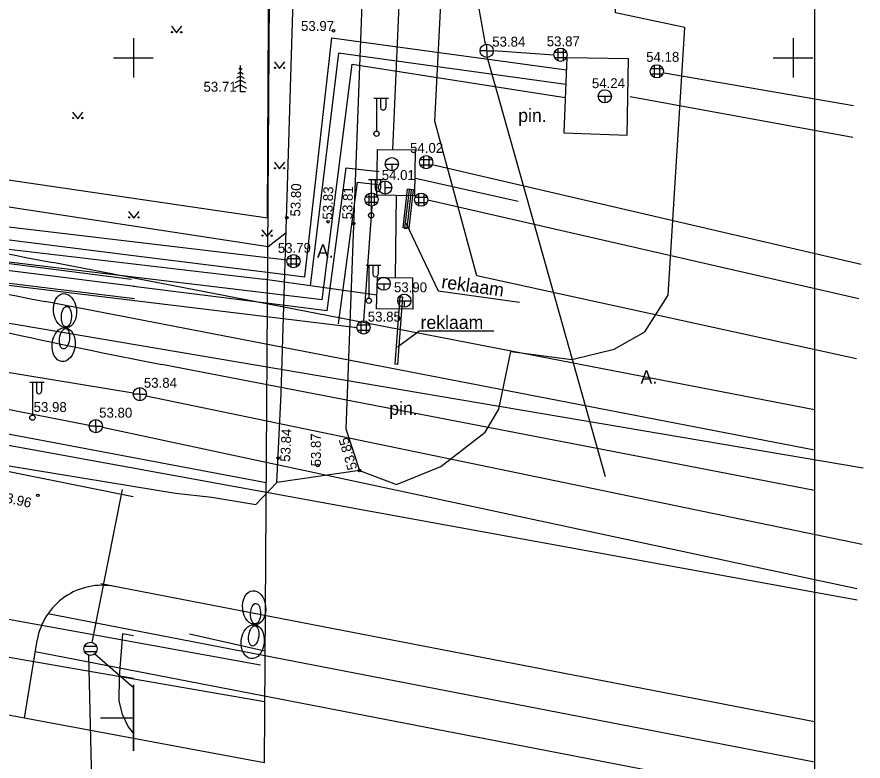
# Model space of a CAD drawing. Extents: x 9156 to 9809, y 2728 to 4000.
# Drawn here: x 9741.2 to 9805.3, y 3646.7 to 3703.1 of the extents above; entities that cross this region are included whole.
import ezdxf

# ---------------------------------------------------------------- set-up
doc = ezdxf.new("R2010")
doc.units = 0
for name, color, linetype in [('Level 1', 7, 'Continuous'), ('Level 12', 7, 'Continuous'), ('Level 15', 7, 'Continuous'), ('Level 16', 7, 'Continuous'), ('Level 17', 7, 'Continuous'), ('Level 18', 7, 'Continuous'), ('Level 54', 7, 'Continuous'), ('Level 56', 7, 'Continuous'), ('Level 63', 7, 'Continuous'), ('Level 8', 7, 'Continuous')]:
    doc.layers.add(name, color=color, linetype=linetype)

msp = doc.modelspace()

# ---------------------------------------------------------------- linework, layer by layer
at = {"layer": 'Level 1'}
for p, q in [((9760.318, 3708.94), (9759.918, 3646.584)), ((9760.318, 3708.94), (9759.918, 3646.584)), ((9759.918, 3646.584), (9552.269, 3685.137)), ((9759.918, 3646.584), (9552.269, 3685.137))]:
    msp.add_line(p, q, dxfattribs=at)
at = {"layer": 'Level 12'}
msp.add_line((9664.418, 3667.801), (9759.948, 3651.236), dxfattribs=at)
at = {"layer": 'Level 15'}
for p, q in [((9704.718, 3663.964), (9759.628, 3653.993)), ((9754.264, 3656.347), (9759.973, 3655.064))]:
    msp.add_line(p, q, dxfattribs=at)
at = {"layer": 'Level 16'}
msp.add_line((9680.691, 3682.788), (9760.055, 3667.827), dxfattribs=at)
at = {"layer": 'Level 17'}
for p, q in [((9801.617, 3673.322), (9743.885, 3684.48)), ((9801.617, 3670.266), (9743.316, 3681.534)), ((9801.617, 3646.637), (9743.516, 3657.866)), ((9801.617, 3643.581), (9742.562, 3654.995))]:
    msp.add_line(p, q, dxfattribs=at)
for radius, start in [(500, 255.50784), (503, 255.01114)]:
    msp.add_arc((9838.768, 4175.395), radius, start, 259.06086, dxfattribs=at)
at = {"layer": 'Level 18'}
for p, q in [((9801.617, 3667.211), (9752.152, 3676.771)), ((9801.617, 3649.692), (9747.535, 3660.145)), ((9741.734, 3649.96), (9742.703, 3655.853))]:
    msp.add_line(p, q, dxfattribs=at)
for centre, radius, start, end in [((9847.035, 4167.686), 500, 256.19474, 259.06086), ((9747.636, 3655.033), 5, 79.06086, 170.19213)]:
    msp.add_arc(centre, radius, start, end, dxfattribs=at)
at = {"layer": 'Level 54'}
for p, q in [((9774.628, 3803.86), (9769.636, 3693.047)), ((9772.838, 3695.211), (9776.735, 3770.688)), ((9776.694, 3701.023), (9775.686, 3706.71)), ((9752.877, 3702.39), (9753.278, 3701.886)), ((9753.278, 3701.886), (9753.677, 3702.39)), ((9750, 3701.5), (9750, 3698.5)), ((9800, 3701.5), (9800, 3698.5)), ((9776.779, 3700.532), (9776.779, 3701.032)), ((9782.177, 3700.692), (9782.177, 3699.776)), ((9782.577, 3700.692), (9782.577, 3699.776)), ((9748.5, 3700), (9751.5, 3700)), ((9765.548, 3700.349), (9763.407, 3682.724)), ((9782.773, 3697.974), (9765.548, 3700.349)), ((9776.779, 3700.532), (9776.279, 3700.532)), ((9776.779, 3700.532), (9777.279, 3700.532)), ((9776.779, 3700.532), (9776.779, 3700.032)), ((9776.805, 3700.033), (9785.749, 3668.278)), ((9777.279, 3700.546), (9781.878, 3700.215)), ((9781.919, 3700.434), (9782.835, 3700.434)), ((9781.919, 3700.034), (9782.835, 3700.034)), ((9782.857, 3700.018), (9782.623, 3694.326)), ((9782.857, 3700.018), (9787.525, 3699.945)), ((9798.5, 3700), (9801.5, 3700)), ((9758.109, 3697.416), (9758.109, 3699.416)), ((9760.683, 3699.696), (9761.086, 3699.191)), ((9761.086, 3699.191), (9761.483, 3699.696)), ((9789.47, 3699.439), (9789.47, 3698.522)), ((9789.87, 3699.439), (9789.87, 3698.522)), ((9758.109, 3698.916), (9757.897, 3698.798)), ((9758.109, 3699.216), (9757.983, 3699.146)), ((9758.109, 3699.216), (9758.235, 3699.146)), ((9758.109, 3698.916), (9758.321, 3698.798)), ((9789.212, 3699.18), (9790.129, 3699.18)), ((9789.212, 3698.78), (9790.129, 3698.78)), ((9790.224, 3698.859), (9804.571, 3696.391)), ((9758.109, 3698.316), (9757.725, 3698.103)), ((9758.109, 3698.616), (9757.811, 3698.45)), ((9758.109, 3698.616), (9758.407, 3698.45)), ((9758.109, 3698.316), (9758.493, 3698.103)), ((9758.109, 3697.966), (9757.634, 3697.702)), ((9758.109, 3697.966), (9758.584, 3697.702)), ((9758.509, 3697.416), (9758.109, 3697.416)), ((9768.225, 3696.946), (9769.325, 3696.946)), ((9768.225, 3696.946), (9769.325, 3696.946)), ((9768.425, 3696.946), (9768.425, 3694.446)), ((9768.425, 3696.946), (9768.425, 3694.446)), ((9768.725, 3696.946), (9768.725, 3696.246)), ((9768.725, 3696.946), (9768.725, 3696.246)), ((9769.125, 3696.946), (9769.125, 3696.246)), ((9769.125, 3696.946), (9769.125, 3696.246)), ((9785.227, 3697.084), (9786.227, 3697.084)), ((9785.727, 3697.084), (9785.727, 3696.584)), ((9787.652, 3697.064), (9804.529, 3693.996)), ((9745.379, 3695.886), (9745.779, 3695.383)), ((9745.779, 3695.383), (9746.179, 3695.886)), ((9760.177, 3695.886), (9760.211, 3695.844)), ((9776.039, 3683.492), (9772.838, 3695.211)), ((9768.473, 3693.062), (9768.429, 3689.615)), ((9768.473, 3693.062), (9771.382, 3693.025)), ((9771.338, 3689.577), (9771.382, 3693.025)), ((9771.731, 3692.295), (9772.647, 3692.295)), ((9771.989, 3692.553), (9771.989, 3691.637)), ((9772.389, 3692.553), (9772.389, 3691.637)), ((9760.683, 3692.082), (9761.086, 3691.577)), ((9761.086, 3691.577), (9761.483, 3692.082)), ((9769.085, 3691.948), (9770.085, 3691.948)), ((9769.585, 3691.948), (9769.585, 3691.448)), ((9771.731, 3691.895), (9772.647, 3691.895)), ((9805.16, 3684.337), (9772.642, 3691.883)), ((9767.82, 3690.771), (9768.92, 3690.771)), ((9767.82, 3690.771), (9768.92, 3690.771)), ((9768.02, 3690.771), (9768.02, 3688.271)), ((9768.02, 3690.771), (9768.02, 3688.271)), ((9768.32, 3690.771), (9768.32, 3690.071)), ((9768.32, 3690.771), (9768.32, 3690.071)), ((9768.72, 3690.771), (9768.72, 3690.071)), ((9768.72, 3690.771), (9768.72, 3690.071)), ((9769.081, 3689.672), (9769.081, 3690.672)), ((9771.375, 3690.894), (9779.155, 3689.133)), ((9767.852, 3689.72), (9767.852, 3688.803)), ((9768.252, 3689.72), (9768.252, 3688.803)), ((9769.081, 3690.172), (9769.581, 3690.172)), ((9770.44, 3687.122), (9770.773, 3690.043)), ((9770.89, 3690.025), (9770.558, 3687.104)), ((9770.756, 3687.081), (9771.089, 3690.002)), ((9771.24, 3689.99), (9770.773, 3690.043)), ((9771.089, 3690.002), (9770.89, 3690.025)), ((9770.907, 3687.069), (9771.24, 3689.99)), ((9771.605, 3689.707), (9771.605, 3688.791)), ((9772.005, 3689.707), (9772.005, 3688.791)), ((9767.594, 3689.461), (9768.51, 3689.461)), ((9767.594, 3689.061), (9768.51, 3689.061)), ((9768.429, 3689.615), (9771.338, 3689.577)), ((9769.855, 3683.34), (9769.934, 3689.595)), ((9771.347, 3689.449), (9772.263, 3689.449)), ((9771.347, 3689.049), (9772.263, 3689.049)), ((9772.305, 3689.249), (9804.973, 3681.768)), ((9761.637, 3684.666), (9725.313, 3688.971)), ((9768.083, 3688.726), (9767.447, 3680.08)), ((9749.635, 3688.362), (9750.038, 3687.856)), ((9750.038, 3687.856), (9750.435, 3688.362)), ((9770.907, 3687.069), (9770.44, 3687.122)), ((9770.558, 3687.104), (9770.756, 3687.081)), ((9770.649, 3687.502), (9773.108, 3682.355)), ((9759.733, 3686.977), (9760.136, 3686.472)), ((9760.136, 3686.472), (9760.533, 3686.977)), ((9732.8, 3686.417), (9759.874, 3683.218)), ((9723.904, 3684.776), (9766.956, 3679.572)), ((9761.677, 3684.79), (9762.593, 3684.79)), ((9761.935, 3685.048), (9761.935, 3684.132)), ((9762.335, 3685.048), (9762.335, 3684.132)), ((9761.677, 3684.39), (9762.593, 3684.39)), ((9767.65, 3684.295), (9768.75, 3684.295)), ((9767.65, 3684.295), (9768.75, 3684.295)), ((9767.85, 3684.295), (9767.85, 3681.795)), ((9767.85, 3684.295), (9767.85, 3681.795)), ((9768.15, 3684.295), (9768.15, 3683.595)), ((9768.15, 3684.295), (9768.15, 3683.595)), ((9768.55, 3684.295), (9768.55, 3683.595)), ((9768.55, 3684.295), (9768.55, 3683.595)), ((9768.424, 3680.977), (9768.496, 3683.361)), ((9768.496, 3683.361), (9771.152, 3683.32)), ((9771.152, 3683.32), (9771.172, 3680.957)), ((9804.799, 3677.194), (9776.039, 3683.492)), ((9768.456, 3682.019), (9759.8, 3683.227)), ((9768.47, 3682.886), (9769.47, 3682.886)), ((9768.97, 3682.886), (9768.97, 3682.386)), ((9773.108, 3682.355), (9779.264, 3681.477)), ((9770.193, 3681.896), (9769.817, 3676.777)), ((9770.393, 3681.888), (9770.017, 3676.768)), ((9770.034, 3681.597), (9771.034, 3681.597)), ((9770.193, 3681.896), (9770.393, 3681.888)), ((9770.534, 3681.597), (9770.534, 3681.097)), ((9805.306, 3668.907), (9733.541, 3681.071)), ((9771.172, 3680.957), (9768.424, 3680.977)), ((9746.659, 3672.134), (9709.302, 3679.48)), ((9766.988, 3679.773), (9767.904, 3679.773)), ((9767.246, 3680.031), (9767.246, 3679.115)), ((9767.646, 3680.031), (9767.646, 3679.115)), ((9766.988, 3679.373), (9767.904, 3679.373)), ((9770.017, 3678.096), (9771.63, 3679.285)), ((9777.329, 3679.285), (9771.63, 3679.285)), ((9728.106, 3678.226), (9749.978, 3674.621)), ((9770.017, 3676.768), (9769.817, 3676.777)), ((9742.144, 3675.435), (9743.244, 3675.435)), ((9742.344, 3675.435), (9742.344, 3672.935)), ((9742.644, 3675.435), (9742.644, 3674.735)), ((9743.044, 3675.435), (9743.044, 3674.735)), ((9750.492, 3674.52), (9750.492, 3675.02)), ((9720.234, 3674.349), (9804.862, 3658.927)), ((9750.492, 3674.52), (9749.992, 3674.52)), ((9750.492, 3674.52), (9750.992, 3674.52)), ((9750.492, 3674.52), (9750.492, 3674.02)), ((9750.974, 3674.384), (9805.237, 3663.141)), ((9749.981, 3666.732), (9717.48, 3673.261)), ((9747.157, 3672.087), (9747.157, 3672.587)), ((9747.157, 3672.087), (9746.657, 3672.087)), ((9747.157, 3672.087), (9747.657, 3672.087)), ((9747.157, 3672.087), (9747.157, 3671.587)), ((9747.653, 3672.024), (9804.836, 3659.801)), ((9767.144, 3668.733), (9760.87, 3667.83)), ((9749.14, 3667.28), (9746.862, 3655.7)), ((9749.164, 3656.356), (9749.164, 3656.356)), ((9746.29, 3655.413), (9747.206, 3655.413)), ((9746.748, 3655.213), (9746.748, 3655.213)), ((9746.29, 3655.013), (9747.206, 3655.013)), ((9746.605, 3654.734), (9747.005, 3637.615)), ((9747.087, 3654.846), (9750, 3652.291)), ((9749.115, 3653.156), (9749.115, 3653.156)), ((9748.916, 3653.096), (9748.916, 3653.096)), ((9750, 3652.5), (9750, 3647.5)), ((9750, 3652.5), (9750, 3647.5)), ((9750, 3652.5), (9750, 3647.5)), ((9750, 3647.5), (9750, 3652.5)), ((9748.891, 3651.259), (9748.891, 3651.259)), ((9750, 3651.593), (9750, 3648.407)), ((9750, 3651.593), (9750, 3648.407)), ((9747.5, 3650), (9750, 3650)), ((9747.5, 3650), (9750, 3650)), ((9747.5, 3650), (9750, 3650)), ((9747.5, 3650), (9750, 3650)), ((9748.407, 3650), (9750, 3650)), ((9748.407, 3650), (9750, 3650)), ((9749.155, 3650.257), (9749.155, 3650.257)), ((9749.599, 3649.307), (9749.599, 3649.307))]:
    msp.add_line(p, q, dxfattribs=at)
for points in [[(9767.422, 3706.742), (9766.108, 3671.895), (9767.144, 3668.733), (9769.945, 3667.658), (9773.297, 3669.035), (9776.656, 3671.629), (9777.695, 3673.366), (9778.596, 3677.747), (9783.22, 3677.134), (9786.444, 3677.921), (9788.772, 3679.249), (9790.545, 3682.009), (9791.784, 3702.308), (9786.533, 3703.398), (9786.812, 3749.615)], [(9669.366, 3700.509), (9706.561, 3695.721), (9760.177, 3687.877), (9760.263, 3708.241), (9757.403, 3709.459), (9722.811, 3716.105)], [(9668.849, 3683.691), (9716.728, 3673.571), (9733.181, 3670.306), (9749.81, 3667.577), (9753.185, 3667.02), (9755.937, 3666.713), (9759.285, 3666.165), (9760.87, 3667.83), (9761.204, 3674.559), (9762.185, 3706.838)], [(9762.998, 3683.396), (9765.034, 3701.503), (9782.819, 3699.095)], [(9762.998, 3683.396), (9765.034, 3701.503), (9772.453, 3700.498)], [(9761.574, 3686.738), (9760.208, 3685.671), (9670.741, 3699.357), (9669.366, 3700.509)], [(9782.623, 3694.326), (9787.433, 3694.128), (9787.525, 3699.945)], [(9764.318, 3681.661), (9766.582, 3699.507), (9782.732, 3696.987)], [(9764.318, 3681.661), (9766.582, 3699.507), (9772.726, 3698.548)], [(9697.642, 3692.217), (9730.577, 3687.41), (9730.35, 3685.767), (9731.897, 3685.447), (9732.17, 3687.273), (9750, 3685.031)], [(9764.682, 3680.84), (9766.127, 3691.655), (9768.63, 3691.381)], [(9697.426, 3690.449), (9728.572, 3685.904), (9728.358, 3684.36), (9733.38, 3683.323), (9733.674, 3685.287), (9749.856, 3683.23)], [(9765.547, 3679.835), (9766.98, 3690.566), (9768.522, 3690.397)], [(9750.105, 3682.667), (9734.173, 3684.657), (9733.9, 3682.154), (9727.924, 3682.941), (9728.388, 3685.532), (9697.353, 3689.853)], [(9750.085, 3681.743), (9735.01, 3683.587), (9734.737, 3681.076), (9726.771, 3682.126), (9727.237, 3684.724), (9697.236, 3688.901)], [(9750, 3683.386), (9733.605, 3685.361)], [(9750, 3685.031), (9762.998, 3683.396)], [(9764.318, 3681.661), (9750, 3683.386)], [(9764.682, 3680.84), (9750, 3682.674)], [(9750, 3656.204), (9749.164, 3656.356), (9748.916, 3653.096), (9748.891, 3651.259), (9749.155, 3650.257), (9749.599, 3649.307), (9750, 3648.802)], [(9749.115, 3653.156), (9750, 3652.991)]]:
    msp.add_lwpolyline(points, dxfattribs=at)
for centre, radius in [((9752.927, 3701.94), 0.0433), ((9753.627, 3701.94), 0.0482), ((9765.164, 3702.056), 0.102), ((9776.779, 3700.532), 0.5), ((9782.377, 3700.234), 0.5), ((9760.733, 3699.246), 0.0428), ((9761.433, 3699.246), 0.0452), ((9789.67, 3698.98), 0.5), ((9785.727, 3697.084), 0.5), ((9745.429, 3695.436), 0.0407), ((9746.129, 3695.436), 0.0486), ((9768.425, 3694.246), 0.2), ((9768.425, 3694.246), 0.2), ((9769.585, 3691.948), 0.5), ((9772.189, 3692.095), 0.5), ((9760.733, 3691.632), 0.0428), ((9761.433, 3691.632), 0.0452), ((9769.081, 3690.172), 0.5), ((9768.052, 3689.261), 0.5), ((9771.805, 3689.249), 0.5), ((9749.685, 3687.912), 0.0428), ((9750.385, 3687.912), 0.0452), ((9761.628, 3687.89), 0.102), ((9768.02, 3688.071), 0.2), ((9768.02, 3688.071), 0.2), ((9764.752, 3687.584), 0.102), ((9766.68, 3687.438), 0.102), ((9759.783, 3686.527), 0.0428), ((9760.483, 3686.527), 0.0452), ((9762.135, 3684.59), 0.5), ((9768.97, 3682.886), 0.5), ((9770.534, 3681.597), 0.5), ((9767.85, 3681.595), 0.2), ((9767.85, 3681.595), 0.2), ((9767.446, 3679.573), 0.5), ((9750.492, 3674.52), 0.5), ((9742.344, 3672.735), 0.2), ((9747.157, 3672.087), 0.5), ((9760.976, 3669.674), 0.102), ((9763.987, 3669.098), 0.102), ((9767.144, 3668.733), 0.102), ((9742.757, 3666.849), 0.0909), ((9746.748, 3655.213), 0.5)]:
    msp.add_circle(centre, radius, dxfattribs=at)
for centre, radius, start, end in [((9768.925, 3696.246), 0.2, 179.93931, 0.0607), ((9768.925, 3696.246), 0.2, 179.93931, 0.0607), ((9760.227, 3695.436), 0.0407, 116.11427, 243.4018), ((9768.52, 3690.071), 0.2, 179.93931, 0.0607), ((9768.52, 3690.071), 0.2, 179.93931, 0.0607), ((9768.35, 3683.595), 0.2, 179.93931, 0.0607), ((9768.35, 3683.595), 0.2, 179.93931, 0.0607), ((9742.844, 3674.735), 0.2, 179.93931, 0.0607)]:
    msp.add_arc(centre, radius, start, end, dxfattribs=at)
at = {"layer": 'Level 56'}
for p, q in [((9801.617, 3673.322), (9743.885, 3684.48)), ((9801.617, 3670.266), (9743.316, 3681.534)), ((9801.617, 3667.211), (9752.152, 3676.771)), ((9801.617, 3649.692), (9747.535, 3660.145)), ((9801.617, 3646.637), (9743.516, 3657.866)), ((9741.734, 3649.96), (9742.703, 3655.853)), ((9801.617, 3643.581), (9742.562, 3654.995))]:
    msp.add_line(p, q, dxfattribs=at)
for centre, radius, start, end in [((9838.768, 4175.395), 500, 255.50784, 259.06086), ((9838.768, 4175.395), 503, 255.01114, 259.06086), ((9847.035, 4167.686), 500, 256.19474, 259.06086), ((9747.636, 3655.033), 5, 79.06086, 170.19213)]:
    msp.add_arc(centre, radius, start, end, dxfattribs=at)
at = {"layer": 'Level 63'}
msp.add_lwpolyline([(9275.527, 3966.797), (9801.617, 3966.797), (9801.617, 3329.636), (9275.527, 3329.636)], close=True, dxfattribs=at)
at = {"layer": 'Level 8'}
for centre, major_axis, ratio in [((9744.815, 3680.844), (0.134, -1.286), 0.674652), ((9744.815, 3680.844), (0.134, -1.286), 0.674652), ((9744.815, 3680.844), (0.134, -1.286), 0.674652), ((9744.815, 3680.844), (0.134, -1.286), 0.674652), ((9744.922, 3680.389), (-0.027, -0.777), 0.486914), ((9744.922, 3680.389), (-0.027, -0.777), 0.486914), ((9744.922, 3680.389), (-0.027, -0.777), 0.486914), ((9744.922, 3680.389), (-0.027, -0.777), 0.486914), ((9744.708, 3678.272), (0.134, 1.286), 0.674652), ((9744.708, 3678.272), (0.134, 1.286), 0.674652), ((9744.708, 3678.272), (0.134, 1.286), 0.674652), ((9744.708, 3678.272), (0.134, 1.286), 0.674652), ((9744.781, 3678.708), (0.102, 0.771), 0.486914), ((9744.781, 3678.708), (0.102, 0.771), 0.486914), ((9744.781, 3678.708), (0.102, 0.771), 0.486914), ((9744.781, 3678.708), (0.102, 0.771), 0.486914), ((9759.154, 3658.334), (0.134, -1.286), 0.674652), ((9759.154, 3658.334), (0.134, -1.286), 0.674652), ((9759.154, 3658.334), (0.134, -1.286), 0.674652), ((9759.154, 3658.334), (0.134, -1.286), 0.674652), ((9759.261, 3657.879), (-0.027, -0.777), 0.486914), ((9759.261, 3657.879), (-0.027, -0.777), 0.486914), ((9759.261, 3657.879), (-0.027, -0.777), 0.486914), ((9759.261, 3657.879), (-0.027, -0.777), 0.486914), ((9759.047, 3655.762), (0.134, 1.286), 0.674652), ((9759.047, 3655.762), (0.134, 1.286), 0.674652), ((9759.047, 3655.762), (0.134, 1.286), 0.674652), ((9759.047, 3655.762), (0.134, 1.286), 0.674652), ((9759.12, 3656.198), (0.102, 0.771), 0.486914), ((9759.12, 3656.198), (0.102, 0.771), 0.486914), ((9759.12, 3656.198), (0.102, 0.771), 0.486914), ((9759.12, 3656.198), (0.102, 0.771), 0.486914)]:
    msp.add_ellipse(centre, major_axis=major_axis, ratio=ratio, dxfattribs=at)

# ---------------------------------------------------------------- texts
at = {"layer": 'Level 54'}
for s, height, p in [('53.97', 0.75, (9762.703, 3702.039)), ('53.84', 0.75, (9777.199, 3700.847)), ('53.87', 0.75, (9781.329, 3700.876)), ('54.18', 0.75, (9788.865, 3699.697)), ('53.71', 0.75, (9755.312, 3697.432)), ('54.24', 0.75, (9784.751, 3697.703)), ('pin.', 1, (9779.168, 3695.138)), ('54.02', 0.75, (9770.968, 3692.8)), ('54.01', 0.75, (9768.822, 3690.746)), ('A.', 1, (9763.917, 3684.858)), ('53.90', 0.75, (9769.749, 3682.239)), ('53.85', 0.75, (9767.764, 3680.013)), ('reklaam', 1, (9771.766, 3679.456)), ('A.', 1, (9788.437, 3675.315)), ('53.84', 0.75, (9750.794, 3675)), ('53.98', 0.75, (9742.439, 3673.166)), ('pin.', 1, (9769.395, 3672.938)), ('53.80', 0.75, (9747.404, 3672.735))]:
    msp.add_text(s, height=height, dxfattribs=at).set_placement(p)
for s, height, rotation, p in [('53.80', 0.75, 88.31956, (9762.645, 3687.966)), ('53.83', 0.75, 88.31956, (9765.082, 3687.73)), ('53.81', 0.75, 88.31956, (9766.577, 3687.75)), ('53.79', 0.75, 0.26283, (9760.947, 3685.219)), ('reklaam', 1, 352.03635, (9773.303, 3682.562)), ('53.84', 0.75, 87.43292, (9761.873, 3669.375)), ('53.87', 0.75, 90.56019, (9764.218, 3669.045)), ('53.85', 0.75, 106.60008, (9766.983, 3668.897)), ('53.96', 0.75, 347.62633, (9739.726, 3666.433))]:
    msp.add_text(s, height=height, rotation=rotation, dxfattribs=at).set_placement(p)

doc.saveas('drawing.dxf')
